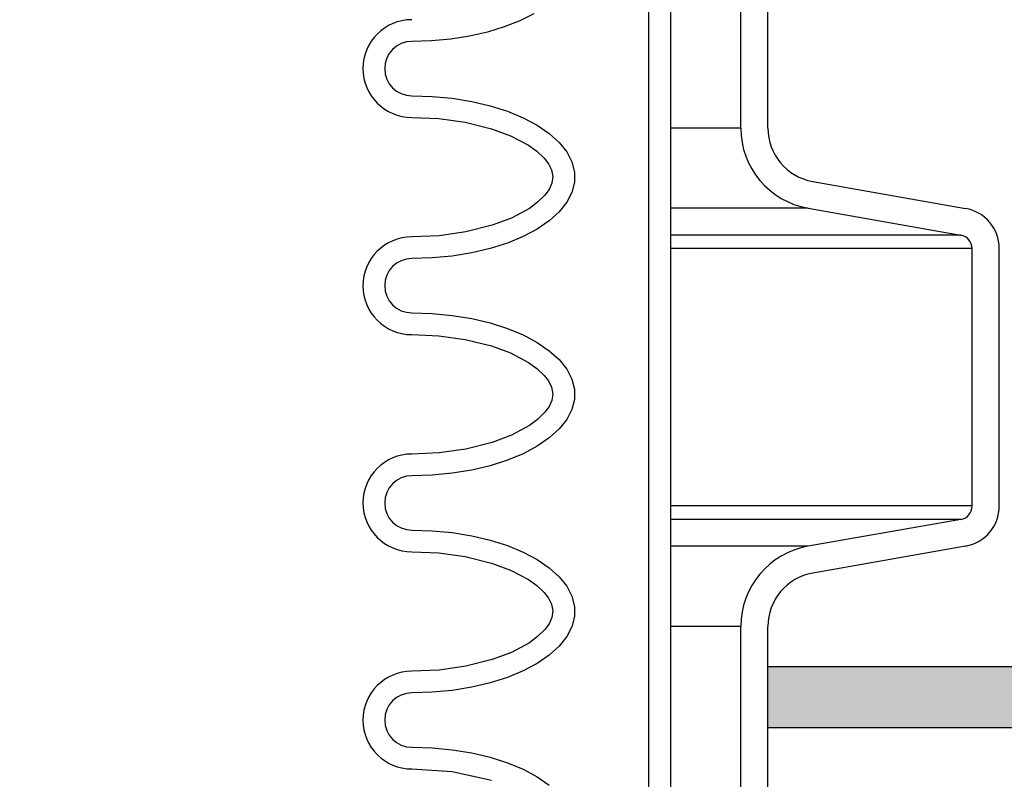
# Model space of a CAD drawing. Extents: x -285 to 5863, y 308 to 3178.
# Tile 287 of 622: x 1606.41 to 1610.94, y 977.78 to 981.27. Entities that reach past the tile are written whole.
import ezdxf

# ---------------------------------------------------------------- set-up
doc = ezdxf.new("R2010")
doc.units = 0
doc.header["$MEASUREMENT"] = 0
doc.header["$PDSIZE"] = 1
doc.layers.get('DEFPOINTS').update_dxf_attribs({"linetype": 'CONTINUOUS'})
for name, color, linetype in [('CONCRETE-HATCH', 2, 'CONTINUOUS'), ('DIM', 3, 'CONTINUOUS'), ('PEAGRAVEL-HATCH', 3, 'CONTINUOUS'), ('SPILL-BUCKET', 1, 'CONTINUOUS'), ('TANK-SLAB', 6, 'CONTINUOUS')]:
    doc.layers.add(name, color=color, linetype=linetype)
doc.styles.add('SIMPLEX', font='simplex')
doc.dimstyles.new('DIM64', dxfattribs={"dimscale": 64, "dimtxt": 0.09375, "dimasz": 0.09375, "dimexe": 0.0625, "dimexo": 0.0625, "dimgap": 0.046875, "dimtad": 1, "dimdec": 4, "dimzin": 3, "dimdsep": 46, "dimlunit": 4, "dimtxsty": 'SIMPLEX', "dimcen": 0, "dimclrd": 256, "dimclre": 256, "dimclrt": 256, "dimadec": 0, "dimazin": 0, "dimtfac": 1, "dimtdec": 4, "dimtmove": 0, "dimatfit": 3, "dimfxl": 1, "dimfrac": 2, "dimtolj": 1, "dimtzin": 0, "dimarcsym": 0})

# ---------------------------------------------------------------- blocks, each defined once
blk = doc.blocks.new('*D13')
at = {"layer": 'DEFPOINTS', "color": 0, "transparency": 16777216}
for p in [(1368.5472, 978.296), (2031.7725, 978.0147), (1368.5472, 700.5233)]:
    blk.add_point(p, dxfattribs=at)
at = {"layer": 'DIM', "lineweight": -2, "transparency": 16777216}
for p, q in [((1368.5472, 974.296), (1368.5472, 696.5233)), ((2031.7725, 974.0147), (2031.7725, 696.5233)), ((2025.7725, 700.5233), (1374.5472, 700.5233))]:
    blk.add_line(p, q, dxfattribs=at)
at = {"layer": 'DIM', "transparency": 16777216}
for points in [[(1374.5472, 701.5233), (1374.5472, 699.5233), (1368.5472, 700.5233)], [(2025.7725, 701.5233), (2025.7725, 699.5233), (2031.7725, 700.5233)]]:
    blk.add_solid(points, dxfattribs=at)
at = {"layer": 'DIM', "transparency": 16777216, "insert": (1700.1599, 708.0947), "char_height": 6, "attachment_point": 5, "style": 'SIMPLEX'}
blk.add_mtext('\\A1;55\'-3 1/4" (F.V. TANK SLAB)', dxfattribs=at)

msp = doc.modelspace()

# ---------------------------------------------------------------- hatches: boundary and pattern name
at = {"layer": 'CONCRETE-HATCH'}
h = msp.add_hatch(dxfattribs=at)
h.set_pattern_fill('AR-CONC', color=256, scale=2.67, style=0)
h.set_pattern_definition([(50, (1615.966, 981.518), (19.151, -1.675), [2.0025, -22.0275]), (355, (1615.966, 981.518), (-3.705, 20.084), [1.602, -17.622]), (100.45, (1617.562, 981.378), (15.446, 18.408), [1.702, -18.7205]), (46.18, (1615.966, 986.858), (28.495, -4.42), [3.004, -33.041]), (96.64, (1618.34, 986.49), (24.955, 26.01), [2.553, -28.081]), (351.18, (1615.966, 986.858), (24.955, 26.01), [2.403, -26.433]), (21, (1618.636, 985.523), (15.937, -10.75), [2.0025, -22.0275]), (326, (1618.636, 985.523), (6.497, 19.362), [1.602, -17.622]), (71.45, (1619.964, 984.627), (22.434, 8.612), [1.702, -18.7205]), (37.5, (1615.966, 981.518), (0.3247, 8.8883), [0, -17.4084, 0, -17.889, 0, -17.6887]), (7.5, (1615.966, 981.518), (7.024, 10.531), [0, -10.1994, 0, -17.008, 0, -6.7417]), (327.5, (1610.012, 981.518), (14.253, -0.6022), [0, -6.675, 0, -20.826, 0, -27.6345]), (317.5, (1607.342, 981.518), (15.571, 2.673), [0, -8.6775, 0, -13.8306, 0, -19.6245])])
h.paths.add_polyline_path([(1628.51577, 983.80117), (1623.62307, 984.45283), (1623.62307, 985.22638), (1619.67979, 984.73347), (1610.3103, 984.73347), (1610.10238, 983.95668), (1609.71649, 983.95668), (1609.67165, 983.9299), (1609.64515, 983.87999), (1609.64515, 978.29597), (1628.51577, 978.29597), (1628.51577, 980.19593)])
at = {"layer": 'PEAGRAVEL-HATCH'}
h = msp.add_hatch(dxfattribs=at)
h.set_pattern_fill('AR-SAND', color=256, scale=7.5, style=0)
h.set_pattern_definition([(37.5, (498.619, 0), (-0.47245, 14.45118), [0, -11.4, 0, -12.75, 0, -12.1875]), (7.5, (498.62, 0), (13.27333, 21.1661), [0, -6.15, 0, -10.275, 0, -3.9375]), (327.5, (489.394, 0), (23.35606, 0.04244), [0, -3.75, 0, -13.5, 0, -17.625]), (317.5, (489.394, 0), (22.54595, 6.58257), [0, -1.875, 0, -8.85, 0, -10.125])])
h.paths.add_polyline_path([(1633.37111, 960.78247), (1633.20943, 960.78249), (1633.06953, 961.97222), (1628.70251, 963.31274), (1628.62507, 965.18573), (1628.39085, 965.18573), (1628.39085, 966.78697), (1627.32595, 967.34159), (1627.31573, 978.01472), (1610.87149, 978.01472), (1610.87149, 967.23834), (1610.76049, 967.17425), (1610.05687, 967.05019), (1609.90887, 966.96474), (1609.85042, 966.80415), (1609.85042, 965.20292), (1609.53877, 965.20292), (1609.53877, 963.32993), (1605.17174, 961.9894), (1605.0943, 960.79968), (1604.96939, 960.79968), (1604.97021, 935.26579), (1633.36829, 935.26579)])
h.paths.add_polyline_path([(1633.37182, 934.26579), (1604.97021, 934.26579), (1604.97021, 916.69416), (1605.88465, 915.87408), (1607.37181, 915.52328), (1608.37181, 917.52328), (1613.37181, 917.52328), (1614.37181, 915.52328), (1623.87181, 915.52328), (1624.87181, 917.52328), (1629.87181, 917.52328), (1630.87181, 915.52328), (1632.34789, 915.87407), (1633.0437, 917.52328), (1632.68246, 923.08613), (1633.36694, 923.08616)])
at = {"layer": 'TANK-SLAB'}
msp.add_hatch(color=256, dxfattribs=at).paths.add_polyline_path([(1628.39239, 978.01471), (1628.39239, 978.29596), (1609.84932, 978.29596), (1609.84932, 978.01471)])

# ---------------------------------------------------------------- linework, layer by layer
at = {"layer": 'SPILL-BUCKET', "color": 1, "linetype": 'Continuous'}
for p, q in [((1609.30142, 984.10802), (1609.30142, 969.91046)), ((1609.40136, 984.10802), (1609.40136, 969.91046)), ((1609.72551, 980.7736), (1609.72551, 981.62629)), ((1609.85042, 980.7736), (1609.85042, 981.62629)), ((1608.77252, 981.29838), (1608.70852, 981.26638)), ((1608.63728, 981.23847), (1608.55982, 981.21506)), ((1608.70852, 981.26638), (1608.63728, 981.23847)), ((1608.47729, 981.19649), (1608.39088, 981.18303)), ((1608.55982, 981.21506), (1608.47729, 981.19649)), ((1608.30186, 981.17487), (1608.21152, 981.17214)), ((1608.39088, 981.18303), (1608.30186, 981.17487)), ((1608.21152, 980.92231), (1608.30546, 980.91935)), ((1608.30546, 980.91935), (1608.39791, 980.91053)), ((1608.39791, 980.91053), (1608.48743, 980.89599)), ((1608.48743, 980.89599), (1608.57259, 980.87595)), ((1608.57259, 980.87595), (1608.65206, 980.85074)), ((1608.65206, 980.85074), (1608.72458, 980.82074)), ((1608.21152, 980.82237), (1608.33564, 980.81709)), ((1608.33564, 980.81709), (1608.45773, 980.80025)), ((1608.45773, 980.80025), (1608.57752, 980.77041)), ((1608.72458, 980.82074), (1608.78901, 980.78643)), ((1608.78901, 980.78643), (1608.84433, 980.74836)), ((1608.57752, 980.77041), (1608.66542, 980.73796)), ((1608.66542, 980.73796), (1608.74835, 980.69405)), ((1608.84433, 980.74836), (1608.88968, 980.70712)), ((1608.74835, 980.69405), (1608.78667, 980.66657)), ((1608.88968, 980.70712), (1608.92433, 980.66336)), ((1608.78667, 980.66657), (1608.82094, 980.63425)), ((1608.92433, 980.66336), (1608.94773, 980.61778)), ((1608.82094, 980.63425), (1608.84042, 980.60911)), ((1608.84042, 980.60911), (1608.85484, 980.58089)), ((1608.94773, 980.61778), (1608.95953, 980.57109)), ((1608.85484, 980.58089), (1608.86103, 980.55035)), ((1608.95953, 980.57109), (1608.95953, 980.52403)), ((1608.8566, 980.51958), (1608.84336, 980.49078)), ((1608.86103, 980.55035), (1608.8566, 980.51958)), ((1608.95953, 980.52403), (1608.94773, 980.47734)), ((1610.05687, 980.52757), (1610.76049, 980.4035)), ((1608.82446, 980.46489), (1608.7907, 980.43183)), ((1608.84336, 980.49078), (1608.82446, 980.46489)), ((1608.94773, 980.47734), (1608.92433, 980.43176)), ((1608.7907, 980.43183), (1608.75265, 980.40386)), ((1608.92433, 980.43176), (1608.88968, 980.388)), ((1608.75265, 980.40386), (1608.66993, 980.35909)), ((1608.88968, 980.388), (1608.84433, 980.34676)), ((1610.03518, 980.40455), (1610.7388, 980.28048)), ((1608.58195, 980.32611), (1608.46069, 980.29546)), ((1608.66993, 980.35909), (1608.58195, 980.32611)), ((1608.84433, 980.34676), (1608.78901, 980.30869)), ((1608.46069, 980.29546), (1608.33688, 980.27818)), ((1608.78901, 980.30869), (1608.72458, 980.27439)), ((1608.33688, 980.27818), (1608.21152, 980.27275)), ((1608.65206, 980.24439), (1608.57259, 980.21917)), ((1608.72458, 980.27439), (1608.65206, 980.24439)), ((1608.48743, 980.19914), (1608.39791, 980.18459)), ((1608.57259, 980.21917), (1608.48743, 980.19914)), ((1610.79041, 979.03445), (1610.79041, 980.21897)), ((1610.91532, 979.03445), (1610.91532, 980.21897)), ((1608.30546, 980.17577), (1608.21152, 980.17282)), ((1608.39791, 980.18459), (1608.30546, 980.17577)), ((1608.21152, 979.92299), (1608.30546, 979.92003)), ((1608.30546, 979.92003), (1608.39791, 979.91122)), ((1608.39791, 979.91122), (1608.48743, 979.89667)), ((1608.48743, 979.89667), (1608.57259, 979.87663)), ((1608.57259, 979.87663), (1608.65206, 979.85142)), ((1608.65206, 979.85142), (1608.72458, 979.82142)), ((1608.21152, 979.82306), (1608.33564, 979.81777)), ((1608.33564, 979.81777), (1608.45773, 979.80094)), ((1608.45773, 979.80094), (1608.57752, 979.77109)), ((1608.72458, 979.82142), (1608.78901, 979.78712)), ((1608.78901, 979.78712), (1608.84433, 979.74904)), ((1608.57752, 979.77109), (1608.66542, 979.73865)), ((1608.66542, 979.73865), (1608.74835, 979.69473)), ((1608.84433, 979.74904), (1608.88968, 979.7078)), ((1608.74835, 979.69473), (1608.78667, 979.66726)), ((1608.88968, 979.7078), (1608.92433, 979.66405)), ((1608.78667, 979.66726), (1608.82094, 979.63493)), ((1608.92433, 979.66405), (1608.94773, 979.61847)), ((1608.82094, 979.63493), (1608.84042, 979.6098)), ((1608.84042, 979.6098), (1608.85484, 979.58157)), ((1608.94773, 979.61847), (1608.95953, 979.57178)), ((1608.85484, 979.58157), (1608.86103, 979.55104)), ((1608.95953, 979.57178), (1608.95953, 979.52472)), ((1608.8566, 979.52027), (1608.84336, 979.49147)), ((1608.86103, 979.55104), (1608.8566, 979.52027)), ((1608.95953, 979.52472), (1608.94773, 979.47803)), ((1608.82446, 979.46557), (1608.7907, 979.43251)), ((1608.84336, 979.49147), (1608.82446, 979.46557)), ((1608.94773, 979.47803), (1608.92433, 979.43244)), ((1608.7907, 979.43251), (1608.75265, 979.40455)), ((1608.92433, 979.43244), (1608.88968, 979.38869)), ((1608.75265, 979.40455), (1608.66993, 979.35978)), ((1608.88968, 979.38869), (1608.84433, 979.34745)), ((1608.66993, 979.35978), (1608.58195, 979.32679)), ((1608.84433, 979.34745), (1608.78901, 979.30937)), ((1608.46069, 979.29615), (1608.33688, 979.27886)), ((1608.58195, 979.32679), (1608.46069, 979.29615)), ((1608.78901, 979.30937), (1608.72458, 979.27507)), ((1608.33688, 979.27886), (1608.21152, 979.27343)), ((1608.65206, 979.24507), (1608.57259, 979.21985)), ((1608.72458, 979.27507), (1608.65206, 979.24507)), ((1608.48743, 979.19982), (1608.39791, 979.18527)), ((1608.57259, 979.21985), (1608.48743, 979.19982)), ((1608.30546, 979.17646), (1608.21152, 979.1735)), ((1608.39791, 979.18527), (1608.30546, 979.17646)), ((1610.7388, 978.97294), (1610.03518, 978.84887)), ((1608.21152, 978.92367), (1608.30546, 978.92072)), ((1608.30546, 978.92072), (1608.39791, 978.9119)), ((1608.39791, 978.9119), (1608.48743, 978.89736)), ((1608.48743, 978.89736), (1608.57259, 978.87732)), ((1608.57259, 978.87732), (1608.65206, 978.8521)), ((1608.65206, 978.8521), (1608.72458, 978.8221)), ((1610.76049, 978.84992), (1610.05687, 978.72585)), ((1608.21152, 978.82374), (1608.33564, 978.81845)), ((1608.33564, 978.81845), (1608.45773, 978.80162)), ((1608.45773, 978.80162), (1608.57752, 978.77177)), ((1608.72458, 978.8221), (1608.78901, 978.7878)), ((1608.78901, 978.7878), (1608.84433, 978.74973)), ((1608.57752, 978.77177), (1608.66542, 978.73933)), ((1608.66542, 978.73933), (1608.74835, 978.69542)), ((1608.84433, 978.74973), (1608.88968, 978.70849)), ((1608.74835, 978.69542), (1608.78667, 978.66794)), ((1608.88968, 978.70849), (1608.92433, 978.66473)), ((1608.78667, 978.66794), (1608.82094, 978.63561)), ((1608.92433, 978.66473), (1608.94773, 978.61915)), ((1608.82094, 978.63561), (1608.84042, 978.61048)), ((1608.84042, 978.61048), (1608.85484, 978.58226)), ((1608.94773, 978.61915), (1608.95953, 978.57246)), ((1608.85484, 978.58226), (1608.86103, 978.55172)), ((1608.95953, 978.57246), (1608.95953, 978.5254)), ((1608.8566, 978.52095), (1608.84336, 978.49215)), ((1608.86103, 978.55172), (1608.8566, 978.52095)), ((1608.95953, 978.5254), (1608.94773, 978.47871)), ((1608.84336, 978.49215), (1608.82446, 978.46626)), ((1608.94773, 978.47871), (1608.92433, 978.43313)), ((1609.72551, 976.77633), (1609.72551, 978.47982)), ((1609.85042, 976.77633), (1609.85042, 978.47982)), ((1608.7907, 978.43319), (1608.75265, 978.40523)), ((1608.82446, 978.46626), (1608.7907, 978.43319)), ((1608.92433, 978.43313), (1608.88968, 978.38937)), ((1608.75265, 978.40523), (1608.66993, 978.36046)), ((1608.88968, 978.38937), (1608.84433, 978.34813)), ((1608.66993, 978.36046), (1608.58195, 978.32748)), ((1608.84433, 978.34813), (1608.78901, 978.31006)), ((1608.46069, 978.29683), (1608.33688, 978.27954)), ((1608.58195, 978.32748), (1608.46069, 978.29683)), ((1608.78901, 978.31006), (1608.72458, 978.27575)), ((1608.33688, 978.27954), (1608.21152, 978.27412)), ((1608.65206, 978.24576), (1608.57259, 978.22054)), ((1608.72458, 978.27575), (1608.65206, 978.24576)), ((1608.48743, 978.2005), (1608.39791, 978.18596)), ((1608.57259, 978.22054), (1608.48743, 978.2005)), ((1608.30546, 978.17714), (1608.21152, 978.17419)), ((1608.39791, 978.18596), (1608.30546, 978.17714)), ((1608.21152, 977.92436), (1608.30546, 977.9214)), ((1608.30546, 977.9214), (1608.39791, 977.91258)), ((1608.39791, 977.91258), (1608.48743, 977.89804)), ((1608.48743, 977.89804), (1608.57259, 977.878)), ((1608.57259, 977.878), (1608.65206, 977.85279)), ((1608.65206, 977.85279), (1608.72458, 977.82279)), ((1608.21152, 977.82442), (1608.39696, 977.81226)), ((1608.39696, 977.81226), (1608.57752, 977.77245)), ((1608.72458, 977.82279), (1608.78901, 977.78848)), ((1608.78901, 977.78848), (1608.84433, 977.75041))]:
    msp.add_line(p, q, dxfattribs=at)
at = {"layer": 'SPILL-BUCKET', "color": 7}
for p, q in [((1609.72551, 980.7736), (1609.40136, 980.7736)), ((1610.03518, 980.40455), (1609.40136, 980.40455)), ((1610.7388, 980.28048), (1609.40136, 980.28048)), ((1610.79041, 980.21897), (1609.40136, 980.21897)), ((1610.79041, 979.03445), (1609.40136, 979.03445)), ((1610.7388, 978.97294), (1609.40136, 978.97294)), ((1610.03518, 978.84887), (1609.40136, 978.84887)), ((1609.72551, 978.47982), (1609.40136, 978.47982))]:
    msp.add_line(p, q, dxfattribs=at)
at = {"layer": 'SPILL-BUCKET', "color": 1, "linetype": 'Continuous'}
for centre, radius, start, end in [((1608.21152, 981.04722), 0.22485, 90, 270), ((1608.21152, 981.04722), 0.12491, 90, 270), ((1610.10025, 980.7736), 0.37474, 180, 260), ((1610.10025, 980.7736), 0.24983, 180, 260), ((1610.72795, 980.21897), 0.18737, 0, 80), ((1610.72795, 980.21897), 0.06246, 0, 80), ((1608.21152, 980.0479), 0.22485, 90, 270), ((1608.21152, 980.0479), 0.12491, 90, 270), ((1608.21152, 979.04859), 0.22485, 90, 270), ((1608.21152, 979.04859), 0.12491, 90, 270), ((1610.72795, 979.03445), 0.06246, 280, 0), ((1610.72795, 979.03445), 0.18737, 280, 0), ((1610.10025, 978.47982), 0.37474, 100, 180), ((1610.10025, 978.47982), 0.24983, 100, 180), ((1608.21152, 978.04927), 0.22485, 90, 270), ((1608.21152, 978.04927), 0.12491, 90, 270)]:
    msp.add_arc(centre, radius, start, end, dxfattribs=at)
at = {"layer": 'TANK-SLAB'}
for p, q in [((1609.85042, 978.29597), (1628.39085, 978.29597)), ((1609.85042, 978.01472), (1628.39085, 978.01472))]:
    msp.add_line(p, q, dxfattribs=at)

# ---------------------------------------------------------------- dimensions: what is measured, and where the dimension line sits
at = {"layer": 'DIM'}
dim = msp.add_linear_dim(base=(1368.54722, 700.52328), p1=(2031.77254, 978.01471), p2=(1368.54722, 978.29596), angle=180, text='<> (F.V. TANK SLAB)', dimstyle='DIM64', dxfattribs=at)
dim.commit()
dim.dimension.update_dxf_attribs({"geometry": '*D13', "text_midpoint": (1700.15988, 708.09471)})

doc.saveas('drawing.dxf')
